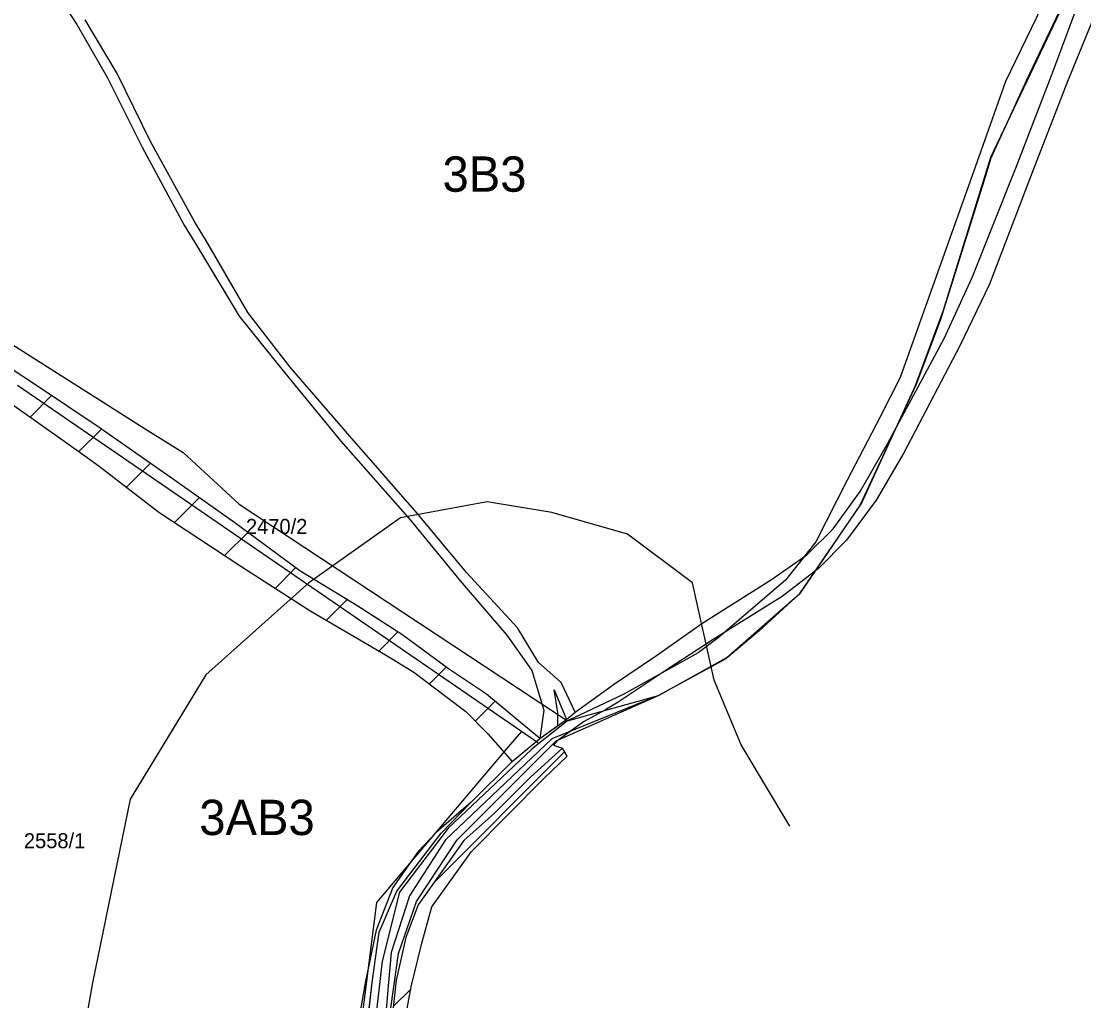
# Model space of a CAD drawing. Extents: x -564810 to -550519, y -1045831 to -1034011.
# Drawn here: x -551498.8 to -551137.7, y -1037775.2 to -1037442.3 of the extents above; entities that cross this region are included whole.
import ezdxf

# ---------------------------------------------------------------- set-up
doc = ezdxf.new("R2010")
doc.units = 0
for name, color, linetype in [('KN stav', 7, 'Continuous'), ('Lesní porost', 7, 'Continuous'), ('Obvod KPU', 7, 'Continuous'), ('Parcelní čísla', 7, 'Continuous'), ('Polní cesty stavající', 7, 'Continuous'), ('STG', 7, 'Continuous'), ('Vrstva 4', 7, 'Continuous')]:
    doc.layers.add(name, color=color, linetype=linetype)

msp = doc.modelspace()

# ---------------------------------------------------------------- linework, layer by layer
at = {"layer": 'KN stav'}
for p, q in [((-551146.7, -1037426.43), (-551164.32, -1037462.73)), ((-551142.85, -1037432.11), (-551157.16, -1037462.37)), ((-551157.16, -1037462.37), (-551169.27, -1037488.88)), ((-551164.32, -1037462.73), (-551174.66, -1037491.85)), ((-551169.27, -1037488.88), (-551171.02, -1037494.46)), ((-551174.66, -1037491.85), (-551200.06, -1037563.43)), ((-551171.02, -1037494.46), (-551186.53, -1037543.98)), ((-551186.53, -1037543.98), (-551194.79, -1037565.94)), ((-551504.19, -1037550.66), (-551456.64, -1037580.78)), ((-551200.06, -1037563.43), (-551207.02, -1037576.93)), ((-551464.04, -1037590.84), (-551500.04, -1037566.12)), ((-551194.79, -1037565.94), (-551213.65, -1037606.65)), ((-551207.02, -1037576.93), (-551218.16, -1037598.28)), ((-551456.64, -1037580.78), (-551443.8, -1037588.92)), ((-551328.83, -1037683.66), (-551464.04, -1037590.84)), ((-551443.8, -1037588.92), (-551424.68, -1037606.42)), ((-551218.16, -1037598.28), (-551228.8, -1037619.23)), ((-551424.68, -1037606.42), (-551313.16, -1037680.05)), ((-551213.65, -1037606.65), (-551234.24, -1037636.85)), ((-551228.8, -1037619.23), (-551239.1, -1037632.23)), ((-551239.1, -1037632.23), (-551261.98, -1037651.88)), ((-551234.24, -1037636.85), (-551247.99, -1037649.49)), ((-551247.99, -1037649.49), (-551259.37, -1037659)), ((-551261.98, -1037651.88), (-551268.76, -1037656.98)), ((-551268.76, -1037656.98), (-551294.2, -1037671.18)), ((-551259.37, -1037659), (-551282.28, -1037671.48)), ((-551282.28, -1037671.48), (-551318.42, -1037686.16)), ((-551294.2, -1037671.18), (-551313.16, -1037680.05)), ((-551313.16, -1037680.05), (-551282.28, -1037671.48)), ((-551313.16, -1037680.05), (-551322.86, -1037687.75)), ((-551318.42, -1037686.16), (-551354.58, -1037720.58)), ((-551328.83, -1037683.66), (-551332.64, -1037688.16)), ((-551322.86, -1037687.75), (-551328.83, -1037683.66)), ((-551332.64, -1037688.16), (-551378.05, -1037741.86)), ((-551354.58, -1037720.58), (-551366.88, -1037739.53)), ((-551366.88, -1037739.53), (-551373.09, -1037758.88)), ((-551378.05, -1037741.86), (-551383.27, -1037782.81)), ((-551373.09, -1037758.88), (-551374.15, -1037770.32)), ((-551374.15, -1037770.32), (-551375.71, -1037789.62))]:
    msp.add_line(p, q, dxfattribs=at)
at = {"layer": 'Lesní porost'}
for p, q in [((-551494.61, -1037565.42), (-551505.2, -1037558.51)), ((-551511.4, -1037565.84), (-551479.25, -1037588.53)), ((-551472.28, -1037580.39), (-551494.61, -1037565.42)), ((-551495.78, -1037576.87), (-551488.46, -1037569.55)), ((-551479.2, -1037588.57), (-551471.54, -1037580.91)), ((-551445.95, -1037598.9), (-551472.28, -1037580.39)), ((-551479.25, -1037588.53), (-551472.32, -1037593.52)), ((-551472.32, -1037593.52), (-551451.99, -1037609.11)), ((-551463.01, -1037600.66), (-551454.93, -1037592.59)), ((-551426.23, -1037612.75), (-551445.95, -1037598.9)), ((-551446.69, -1037612.63), (-551438.32, -1037604.26)), ((-551451.99, -1037609.11), (-551424.22, -1037627.56)), ((-551404.14, -1037629.15), (-551426.23, -1037612.75)), ((-551429.7, -1037623.92), (-551421.81, -1037616.03)), ((-551424.22, -1037627.56), (-551400.42, -1037642.83)), ((-551412.54, -1037635.05), (-551405.57, -1037628.09)), ((-551384.46, -1037641.13), (-551404.14, -1037629.15)), ((-551395.13, -1037645.93), (-551388.11, -1037638.91)), ((-551400.42, -1037642.83), (-551375.04, -1037657.68)), ((-551369.08, -1037650.93), (-551384.46, -1037641.13)), ((-551377.29, -1037656.37), (-551370.77, -1037649.85)), ((-551353.6, -1037662.41), (-551369.08, -1037650.93)), ((-551375.04, -1037657.68), (-551365.36, -1037663.49)), ((-551365.36, -1037663.49), (-551354.12, -1037671.99)), ((-551360.1, -1037667.47), (-551354.43, -1037661.79)), ((-551340.64, -1037671.01), (-551353.6, -1037662.41)), ((-551322.53, -1037686.06), (-551340.64, -1037671.01)), ((-551354.12, -1037671.99), (-551347.69, -1037676.96)), ((-551344.51, -1037680.16), (-551337.76, -1037673.41)), ((-551347.69, -1037676.96), (-551340.21, -1037684.5)), ((-551340.21, -1037684.5), (-551331.93, -1037693.88)), ((-551313.29, -1037692.05), (-551314.85, -1037689.42)), ((-551358.46, -1037735), (-551314.12, -1037690.66)), ((-551321.04, -1037699.62), (-551313.29, -1037692.05)), ((-551345.82, -1037724.46), (-551321.04, -1037699.62)), ((-551345.91, -1037707.71), (-551357.7, -1037717.89)), ((-551357.7, -1037717.89), (-551363.91, -1037724.46)), ((-551363.91, -1037724.46), (-551372.49, -1037736.77)), ((-551359.3, -1037743.3), (-551345.82, -1037724.46)), ((-551372.49, -1037736.77), (-551378.23, -1037751.19)), ((-551377.1, -1037751.89), (-551371.19, -1037738.02)), ((-551362.71, -1037755.63), (-551359.3, -1037743.3)), ((-551378.23, -1037751.19), (-551381.82, -1037768.57)), ((-551379.48, -1037768.99), (-551377.1, -1037751.89)), ((-551366.3, -1037770.48), (-551362.71, -1037755.63)), ((-551381.82, -1037768.57), (-551385.33, -1037788.34)), ((-551381.86, -1037789.36), (-551379.48, -1037768.99)), ((-551372.39, -1037777.22), (-551366.45, -1037771.28)), ((-551370.71, -1037794.33), (-551366.3, -1037770.48))]:
    msp.add_line(p, q, dxfattribs=at)
for points in [[(-551331.93, -1037693.88), (-551322.53, -1037686.06)], [(-551314.85, -1037689.42), (-551325.78, -1037699.22), (-551337.93, -1037711.52), (-551348.41, -1037720.77)], [(-551371.19, -1037738.02), (-551356.13, -1037718.24), (-551345.91, -1037707.71)], [(-551348.41, -1037720.77), (-551363.85, -1037742.64), (-551368.06, -1037753.78), (-551371.4, -1037768.27), (-551373.81, -1037790.01)]]:
    msp.add_lwpolyline(points, dxfattribs=at)
at = {"layer": 'Obvod KPU'}
for p, q in [((-551169.3, -1037488.5), (-551141.42, -1037429.82)), ((-551185.42, -1037540.47), (-551169.3, -1037488.5)), ((-551194.88, -1037566.14), (-551185.42, -1037540.47)), ((-551213.19, -1037606.17), (-551194.88, -1037566.14)), ((-551234.15, -1037636.78), (-551213.19, -1037606.17)), ((-551259.02, -1037658.58), (-551234.15, -1037636.78)), ((-551282.04, -1037671.37), (-551259.02, -1037658.58)), ((-551316.96, -1037686.91), (-551282.04, -1037671.37)), ((-551350.69, -1037720.52), (-551316.96, -1037686.91)), ((-551364.47, -1037741.51), (-551350.69, -1037720.52)), ((-551370.64, -1037759.12), (-551364.47, -1037741.51)), ((-551374.71, -1037788.15), (-551370.64, -1037759.12))]:
    msp.add_line(p, q, dxfattribs=at)
at = {"layer": 'Polní cesty stavající'}
for p, q in [((-551487.94, -1037431.02), (-551479.85, -1037443.35)), ((-551479.85, -1037443.35), (-551469.49, -1037461.56)), ((-551466.24, -1037460.09), (-551477.07, -1037441.77)), ((-551469.49, -1037461.56), (-551457.73, -1037485.09)), ((-551454.82, -1037483.17), (-551466.24, -1037460.09)), ((-551439.85, -1037510.63), (-551454.82, -1037483.17)), ((-551457.73, -1037485.09), (-551443.42, -1037511.61)), ((-551443.42, -1037511.61), (-551438.91, -1037519.01)), ((-551436.12, -1037516.48), (-551439.85, -1037510.63)), ((-551421.77, -1037541.31), (-551436.12, -1037516.48)), ((-551438.91, -1037519.01), (-551424.69, -1037542.59)), ((-551407.39, -1037559.87), (-551421.77, -1037541.31)), ((-551424.69, -1037542.59), (-551409.37, -1037561.68)), ((-551387.1, -1037583.37), (-551407.39, -1037559.87)), ((-551409.37, -1037561.68), (-551390.16, -1037585.06)), ((-551390.16, -1037585.06), (-551366.66, -1037611.77)), ((-551364.33, -1037609.37), (-551387.1, -1037583.37)), ((-551347.53, -1037629.63), (-551364.33, -1037609.37)), ((-551366.66, -1037611.77), (-551349.66, -1037632.49)), ((-551330.11, -1037648.47), (-551347.53, -1037629.63)), ((-551349.66, -1037632.49), (-551333.8, -1037651.01)), ((-551323, -1037660.27), (-551330.11, -1037648.47)), ((-551333.8, -1037651.01), (-551325.23, -1037662.93)), ((-551315.34, -1037667.02), (-551323, -1037660.27)), ((-551325.23, -1037662.93), (-551321.21, -1037676.42)), ((-551310.57, -1037677.14), (-551315.34, -1037667.02)), ((-551316.43, -1037677.29), (-551317.67, -1037669.59)), ((-551317.67, -1037669.59), (-551313.53, -1037679.6)), ((-551321.21, -1037676.42), (-551322.53, -1037686.06)), ((-551316.43, -1037681.68), (-551316.43, -1037677.29))]:
    msp.add_line(p, q, dxfattribs=at)
for points in [[(-551381.86, -1037789.36), (-551379.48, -1037768.99), (-551377.1, -1037751.89), (-551371.19, -1037738.02), (-551356.13, -1037718.24), (-551345.91, -1037707.71), (-551331.93, -1037693.88), (-551322.53, -1037686.06), (-551313.53, -1037679.6), (-551310.57, -1037677.14), (-551297.22, -1037667.5), (-551282.96, -1037657.88), (-551267.16, -1037646.76), (-551243.78, -1037632.06), (-551231.85, -1037623.71), (-551222.87, -1037614.79), (-551213.68, -1037602.18), (-551204.35, -1037585.92), (-551185.17, -1037550.18), (-551175.6, -1037529.42), (-551160.67, -1037491.9), (-551148.7, -1037460.69), (-551139.14, -1037435.28)], [(-551133.28, -1037438.36), (-551143.28, -1037462.73), (-551155.25, -1037493.73), (-551169.76, -1037531.68), (-551179.81, -1037552.65), (-551198.81, -1037588.99), (-551208.27, -1037605.04), (-551218.36, -1037618.65), (-551227.85, -1037628.28), (-551240.16, -1037637.83), (-551263.65, -1037652.4), (-551278.97, -1037662.38), (-551295.94, -1037673.71), (-551300.5, -1037676.46), (-551307.73, -1037680.47), (-551316.83, -1037686.98), (-551317.86, -1037688.39), (-551314.85, -1037689.42), (-551325.78, -1037699.22), (-551337.93, -1037711.52), (-551348.41, -1037720.77)], [(-551313.53, -1037679.6), (-551310.57, -1037677.14)], [(-551322.53, -1037686.06), (-551316.43, -1037681.68)], [(-551348.41, -1037720.77), (-551363.85, -1037742.64), (-551368.06, -1037753.78), (-551371.4, -1037768.27), (-551373.81, -1037790.01)]]:
    msp.add_lwpolyline(points, dxfattribs=at)
at = {"layer": 'STG'}
msp.add_lwpolyline([(-551237.6, -1037715.85), (-551254.14, -1037688.29), (-551263.32, -1037666.24), (-551270.67, -1037633.16), (-551292.72, -1037616.62), (-551318.44, -1037609.27), (-551340.48, -1037605.6), (-551369.87, -1037611.11), (-551401.11, -1037633.16), (-551436.01, -1037664.4), (-551461.73, -1037706.67), (-551474.59, -1037769.15), (-551500.31, -1037914.31), (-551507.66, -1037973.12), (-551524.19, -1038015.38), (-551526.03, -1038057.65), (-551524.19, -1038101.57)], dxfattribs=at)
at = {"layer": 'Vrstva 4'}
for p, q in [((-551325.31, -1037689.69), (-551353.7, -1037716.55)), ((-551322.86, -1037687.75), (-551325.31, -1037689.69)), ((-551353.7, -1037716.55), (-551370.2, -1037738.3)), ((-551370.2, -1037738.3), (-551376.15, -1037761.77)), ((-551376.15, -1037761.77), (-551379.49, -1037790.27))]:
    msp.add_line(p, q, dxfattribs=at)

# ---------------------------------------------------------------- texts
at = {"layer": 'Parcelní čísla'}
for s, p in [('2470/2', (-551422.42, -1037616.56)), ('2558/1', (-551497.89, -1037723.38))]:
    msp.add_text(s, height=5.1, dxfattribs=at).set_placement(p)
at = {"layer": 'STG'}
for s, p in [('3B3', (-551355.64, -1037500.24)), ('3AB3', (-551438.31, -1037718.91))]:
    msp.add_text(s, height=12, dxfattribs=at).set_placement(p)

doc.saveas('drawing.dxf')
